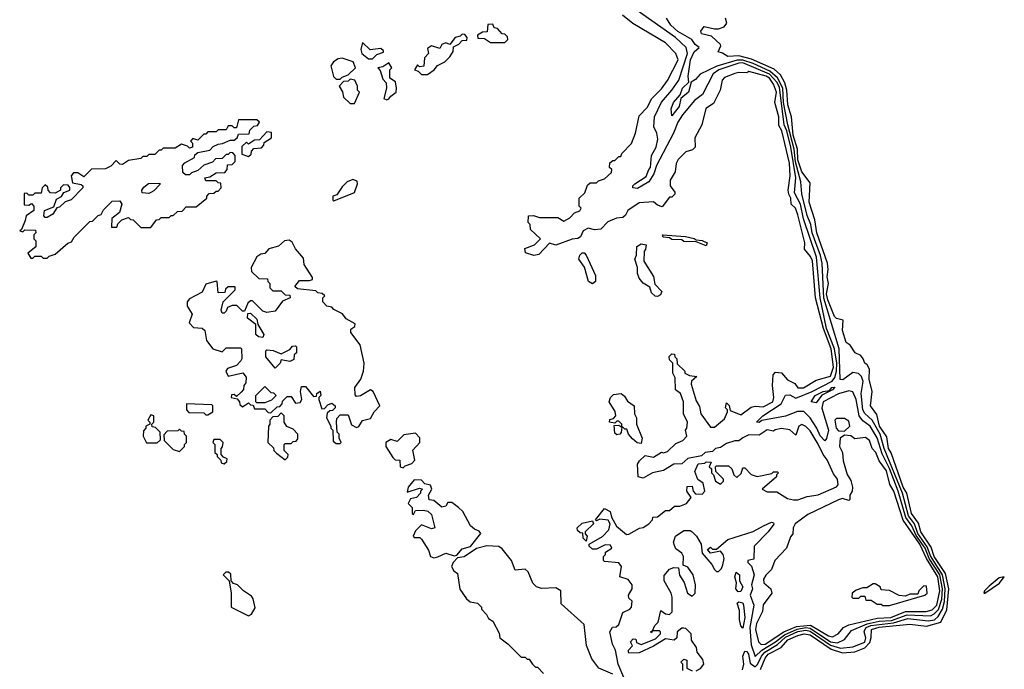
# Model space of a CAD drawing. Extents: x 2737310 to 2869991, y 870230 to 1012730.
# Tile 416 of 479: x 2770360 to 2775200, y 984320 to 987512. Entities that reach past the tile are written whole.
import ezdxf

# ---------------------------------------------------------------- set-up
doc = ezdxf.new("R2010")
doc.units = 0

msp = doc.modelspace()

# ---------------------------------------------------------------- linework, layer by layer
at = {"layer": '0CON02XD'}
for points in [[(2774169.3, 986660.7), (2774175.5, 986735), (2774150.8, 986885), (2774130.8, 986965), (2774117.5, 986995), (2774095, 987180), (2774082.5, 987205), (2774045, 987244.6), (2773915, 987299.2), (2773895, 987298.8), (2773796.7, 987265), (2773768.8, 987245), (2773716.7, 987145), (2773677.5, 987115), (2773617.5, 987045), (2773595, 987007.5), (2773573.8, 986955), (2773490, 986795), (2773477.5, 986755), (2773452.5, 986715), (2773397.7, 986682.3), (2773373.3, 986685), (2773373.8, 986695), (2773384.4, 986705.6), (2773439.3, 986740.7), (2773453.3, 986775), (2773460, 986785), (2773465.8, 986845), (2773488.8, 986885), (2773496.2, 986925), (2773492.5, 986955), (2773477.5, 986985), (2773480, 987035), (2773515, 987106.7), (2773566.2, 987165), (2773600, 987215), (2773642, 987345), (2773636.2, 987375), (2773583.3, 987425), (2773395, 987556.7)], [(2773915, 985457.5), (2773895, 985442.5), (2773875, 985442.5), (2773835, 985430), (2773805, 985410), (2773780, 985405), (2773765, 985390), (2773730, 985385), (2773711.7, 985368.3), (2773645, 985356.7), (2773615, 985330), (2773575, 985327.5), (2773525, 985297.5), (2773470, 985285), (2773425, 985260), (2773400, 985265), (2773397.5, 985327.5), (2773406.1, 985343.9), (2773435, 985370), (2773475, 985362.5), (2773515, 985387.5), (2773525, 985383.3), (2773545, 985390), (2773585, 985430), (2773620, 985445), (2773640, 985465), (2773632.5, 985495), (2773640, 985505), (2773642.5, 985535), (2773622.5, 985575), (2773622.5, 985635), (2773607.5, 985675), (2773583, 985693), (2773581.7, 985751.7), (2773570, 985775), (2773570, 985825), (2773555, 985840), (2773553, 985857), (2773565, 985870), (2773578.3, 985868.3), (2773580, 985855), (2773590, 985845), (2773591.7, 985821.7), (2773630, 985785), (2773630, 985775), (2773653, 985763), (2773688.3, 985758.3), (2773662.5, 985735), (2773660.7, 985720.7), (2773685, 985640), (2773701.7, 985611.7), (2773707.5, 985575), (2773755, 985510), (2773775, 985510), (2773825, 985550), (2773840, 985585), (2773840, 985595), (2773830, 985605), (2773835, 985630), (2773847, 985617), (2773851.7, 985591.7), (2773905, 985570), (2773955, 985607.5), (2773975, 985612.5), (2774015, 985610), (2774062.5, 985635), (2774067.5, 985655), (2774060, 985715), (2774063, 985767), (2774075, 985780), (2774105, 985777.5), (2774135, 985742.5), (2774170, 985725), (2774185, 985702.5), (2774213, 985703), (2774275, 985740), (2774345, 985760), (2774360, 985805), (2774348.2, 985895), (2774311.2, 985995), (2774271.9, 986145), (2774256.6, 986326.6), (2774247.6, 986347.6), (2774217.5, 986385), (2774218.8, 986415), (2774185, 986552.5), (2774173.3, 986585), (2774152.5, 986605), (2774151.2, 986635), (2774140, 986655), (2774137.5, 986675), (2774148, 986745), (2774143.9, 986806.1), (2774106.2, 986965), (2774091.7, 986991.7), (2774091.2, 987035), (2774072.5, 987105), (2774080, 987155), (2774065.7, 987195), (2774045.6, 987225), (2774030, 987235), (2773945, 987257.5), (2773935, 987250), (2773895, 987252.5), (2773875, 987247.5), (2773825, 987227.5), (2773812.5, 987215), (2773802.5, 987165), (2773770, 987100), (2773733.3, 987075), (2773712.5, 986995), (2773678.3, 986931.7), (2773680, 986885), (2773667, 986873), (2773635, 986862.5), (2773597.5, 986825), (2773587.5, 986805), (2773582.5, 986765), (2773557, 986723), (2773557.5, 986695), (2773580, 986665), (2773580, 986655), (2773565, 986640), (2773555, 986640), (2773517.5, 986592.5), (2773495, 986600), (2773475, 986617.5), (2773405, 986612.5), (2773350, 986575), (2773338.3, 986551.7), (2773325, 986540), (2773293, 986537), (2773251.7, 986518.3), (2773217, 986483), (2773185, 986480), (2773155, 986487.5), (2773130, 986475), (2773117.5, 986445), (2773103.3, 986436.7), (2773075, 986433.8), (2772995.9, 986404.1), (2772965, 986413.3), (2772911.2, 986358.8), (2772887.1, 986352.9), (2772847, 986367), (2772843, 986387), (2772890, 986405), (2772920, 986435), (2772871.7, 986481.7), (2772870, 986505), (2772860, 986515), (2772861.7, 986548.3), (2772885, 986550), (2772915, 986540), (2773005, 986540), (2773035, 986522.5), (2773065, 986537.5), (2773087.5, 986562.5), (2773113.3, 986573.3), (2773120, 986585), (2773110, 986595), (2773110, 986635), (2773138.3, 986661.7), (2773151.7, 986698.3), (2773165, 986710), (2773195, 986710), (2773205, 986720), (2773235, 986730), (2773268.3, 986761.7), (2773270, 986775), (2773260, 986785), (2773261.7, 986808.3), (2773275, 986820), (2773285, 986820), (2773305, 986840), (2773315, 986840), (2773320, 986855), (2773367, 986903), (2773386.4, 986953.6), (2773405, 987040), (2773445, 987080), (2773467.5, 987125), (2773515, 987172.5), (2773545, 987212.5), (2773596.7, 987315), (2773586.1, 987346.1), (2773535, 987397.5), (2773373.8, 987493.8), (2773323.6, 987533.6)], [(2773913, 984317), (2773918.8, 984345), (2773914, 984385), (2773925, 984410), (2773935, 984408), (2773942.5, 984395), (2773950.9, 984350.9), (2773975, 984333.1), (2773986.7, 984343.3), (2774006.7, 984385), (2774023.1, 984405), (2774085, 984442.2), (2774125, 984477.9), (2774185, 984506), (2774225, 984512.3), (2774245, 984506.9), (2774345, 984438.5), (2774395.6, 984424.4), (2774455, 984431.2), (2774515, 984454.2), (2774520, 984475), (2774510.8, 984505), (2774513.9, 984513.9), (2774520.6, 984525), (2774543.8, 984536.2), (2774655, 984548.7), (2774725, 984569.5), (2774825, 984557.8), (2774856.2, 984563.8), (2774875, 984579.2), (2774895.5, 984615), (2774906, 984654), (2774910, 984715), (2774896.9, 984785), (2774837.4, 984877.4), (2774821.2, 984921.2), (2774775, 984988.1), (2774757.9, 985035), (2774729.6, 985075), (2774699.1, 985185), (2774609.5, 985405), (2774590, 985475), (2774550.8, 985545), (2774515, 985576.2), (2774504.5, 985594.5), (2774496.7, 985675), (2774505.8, 985734.2), (2774498.3, 985758.3), (2774483, 985773), (2774455, 985778), (2774407, 985743), (2774393.3, 985743.3), (2774388, 985895), (2774313.4, 986143.4), (2774304.2, 986315.8), (2774296, 986354), (2774255.6, 986465), (2774248.9, 986505), (2774230.2, 986550.2), (2774203.9, 986656.1), (2774200, 986715), (2774172.8, 986812.8), (2774167.5, 986875), (2774135.5, 986995), (2774115.4, 987105), (2774111.5, 987175), (2774085.3, 987225.3), (2774048.2, 987258.2), (2773965, 987296.9), (2773915, 987313.3), (2773886.7, 987313.3), (2773787, 987283), (2773705, 987244), (2773681.7, 987218.3), (2773660, 987205), (2773648, 987155), (2773610, 987125), (2773601.2, 987085), (2773565, 987040), (2773563, 987073), (2773573.3, 987105), (2773607, 987143), (2773618.8, 987175), (2773650, 987205), (2773645.8, 987235), (2773656.9, 987315), (2773675, 987353.8), (2773700, 987375), (2773680.3, 987390.3), (2773663.3, 987415), (2773595, 987454.2), (2773560, 987485), (2773539.2, 987519.2)], [(2774506.7, 985845), (2774495, 985862.5), (2774467.5, 985875), (2774443, 985913), (2774423.3, 985925), (2774404.1, 985984.1), (2774407.5, 986035), (2774375, 986044), (2774365, 986053.8), (2774332.7, 986135), (2774326.7, 986165), (2774336.2, 986215), (2774328.8, 986248.8), (2774334.3, 986285), (2774331.4, 986315), (2774277.8, 986465), (2774267.9, 986527.9), (2774240, 986615), (2774245, 986710), (2774204.3, 986765), (2774185, 986823.3), (2774183.6, 986875), (2774162.7, 986945), (2774154.4, 987034.4), (2774136, 987094), (2774131.1, 987165), (2774121.3, 987201.3), (2774100.6, 987240.6), (2774068.5, 987268.5), (2773957.1, 987317.1), (2773895, 987334.4), (2773840.7, 987330.7), (2773815, 987347.5), (2773793, 987353), (2773807, 987383), (2773805, 987390), (2773760.7, 987430.7), (2773711.7, 987441.7), (2773707.5, 987455), (2773725, 987477.5), (2773775, 987466), (2773795, 987466), (2773823.6, 987476.4), (2773836.7, 987495), (2773829.5, 987519.5)], [(2772745, 987400), (2772760, 987415), (2772758.3, 987428.3), (2772745, 987440), (2772731.7, 987441.7), (2772708.3, 987468.3), (2772691.7, 987471.7), (2772685, 987490), (2772661.7, 987488.3), (2772658.3, 987451.7), (2772635, 987450), (2772610, 987435), (2772611.7, 987421.7), (2772645, 987420), (2772675, 987400), (2772745, 987400)], [(2772365, 987242.5), (2772397.5, 987265), (2772413.6, 987286.4), (2772450, 987305), (2772475, 987330), (2772490, 987355), (2772491.7, 987378.3), (2772518.3, 987391.7), (2772535, 987410), (2772558.3, 987411.7), (2772560, 987425), (2772548.3, 987438.3), (2772535, 987440), (2772525, 987430), (2772500, 987425), (2772475, 987390), (2772455, 987397.5), (2772435, 987390), (2772425, 987370), (2772385, 987382.5), (2772365, 987370), (2772370, 987345), (2772350, 987325), (2772347, 987283), (2772325, 987280), (2772315, 987290), (2772300, 987265), (2772318.3, 987258.3), (2772335, 987242.5), (2772365, 987242.5)], [(2772095, 987320), (2772115, 987340), (2772148.3, 987351.7), (2772148.3, 987358.3), (2772135, 987370), (2772083, 987363), (2772045, 987400), (2772037.5, 987365), (2772042.5, 987345), (2772075, 987320), (2772095, 987320)], [(2771935, 987220), (2771945, 987230), (2771975, 987240), (2772010, 987275), (2772000, 987305), (2771945, 987322.5), (2771925, 987320), (2771903.3, 987305), (2771890, 987285), (2771903, 987233), (2771915, 987220), (2771935, 987220)], [(2772165, 987117.5), (2772175, 987122.5), (2772183.6, 987136.4), (2772210, 987155), (2772212.5, 987175), (2772207, 987207), (2772180, 987225), (2772180, 987265), (2772190, 987275), (2772175, 987300), (2772145, 987280), (2772120, 987275), (2772131.7, 987261.7), (2772145, 987220), (2772161.7, 987201.7), (2772163.3, 987175), (2772150, 987125), (2772165, 987117.5)], [(2772005, 987100), (2772030, 987155), (2772020, 987165), (2772020, 987185), (2772007.5, 987215), (2771985, 987220), (2771975, 987210), (2771951.7, 987208.3), (2771930, 987185), (2771947, 987157), (2771951.7, 987131.7), (2771985, 987100), (2772005, 987100)], [(2770495, 986340), (2770505, 986350), (2770535, 986360), (2770597, 986413), (2770615, 986420), (2770627, 986443), (2770705, 986520), (2770718.3, 986521.7), (2770745, 986550), (2770760, 986555), (2770771.7, 986578.3), (2770815, 986620), (2770851.7, 986621.7), (2770862.5, 986605), (2770850, 986565), (2770812.5, 986535), (2770811.7, 986491.7), (2770838.3, 986491.7), (2770841.7, 986508.3), (2770861.7, 986528.3), (2770895, 986540), (2770905, 986530), (2770918.3, 986528.3), (2770955, 986490), (2771005, 986490), (2771031.7, 986528.3), (2771045, 986530), (2771055, 986540), (2771095, 986540), (2771105, 986550), (2771115, 986550), (2771135, 986570), (2771158.3, 986571.7), (2771178.3, 986591.7), (2771227, 986593), (2771280, 986635), (2771280, 986645), (2771291.7, 986658.3), (2771315, 986660), (2771325, 986670), (2771335, 986670), (2771350, 986685), (2771348.3, 986708.3), (2771335, 986710), (2771325, 986720), (2771275, 986720), (2771270, 986735), (2771295, 986740), (2771325, 986760), (2771368.3, 986761.7), (2771380, 986775), (2771381.7, 986798.3), (2771405, 986800), (2771420, 986815), (2771420, 986845), (2771408.3, 986858.3), (2771395, 986860), (2771385, 986850), (2771375, 986850), (2771355, 986830), (2771321.7, 986828.3), (2771308.3, 986811.7), (2771265, 986797.5), (2771235, 986770), (2771205, 986760), (2771195, 986750), (2771175, 986750), (2771161.7, 986761.7), (2771160, 986795), (2771171.7, 986808.3), (2771220, 986835), (2771221.7, 986848.3), (2771235, 986860), (2771295, 986870), (2771311.7, 986888.3), (2771335, 986900), (2771357, 986903), (2771395, 986920), (2771415, 986920), (2771428.3, 986931.7), (2771435, 986950), (2771488.3, 986951.7), (2771491.7, 986968.3), (2771511.7, 986988.3), (2771528.3, 986991.7), (2771538.3, 987008.3), (2771525, 987020), (2771435, 987020), (2771425, 986980), (2771415, 986980), (2771405, 986990), (2771385, 986990), (2771375, 986970), (2771335, 986970), (2771325, 986960), (2771285, 986960), (2771275, 986950), (2771265, 986950), (2771235, 986920), (2771211.7, 986928.3), (2771200, 986915), (2771210, 986905), (2771210, 986885), (2771195, 986880), (2771185, 986890), (2771155, 986900), (2771125, 986880), (2771065, 986880), (2771055, 986870), (2771045, 986870), (2771025, 986850), (2770995, 986850), (2770985, 986840), (2770965, 986840), (2770955, 986830), (2770895, 986820), (2770865, 986800), (2770851.7, 986801.7), (2770835, 986820), (2770808.3, 986791.7), (2770781.7, 986778.3), (2770713, 986777), (2770675, 986740), (2770645, 986760), (2770625, 986760), (2770612.5, 986745), (2770620, 986710), (2770661.7, 986701.7), (2770670, 986695), (2770670, 986685), (2770612.5, 986627.5), (2770583, 986617), (2770555, 986590), (2770542.5, 986587.5), (2770523, 986557), (2770495, 986540), (2770485, 986540), (2770478.3, 986548.3), (2770482.5, 986575), (2770528.3, 986591.7), (2770540.7, 986629.3), (2770565, 986642.5), (2770576.7, 986663.3), (2770606.4, 986673.6), (2770606.7, 986686.7), (2770598.3, 986698.3), (2770575, 986700), (2770560, 986685), (2770560, 986675), (2770535, 986660), (2770511.7, 986661.7), (2770500, 986675), (2770498.3, 986688.3), (2770485, 986700), (2770470, 986685), (2770465, 986660), (2770435, 986660), (2770425, 986650), (2770405, 986650), (2770395, 986660), (2770381.7, 986658.3), (2770381.7, 986601.7), (2770405, 986600), (2770418.3, 986608.3), (2770430, 986595), (2770430, 986575), (2770391.7, 986548.3), (2770387.5, 986525), (2770368.3, 986481.7), (2770360, 986475), (2770375, 986470), (2770385, 986480), (2770438.3, 986478.3), (2770440, 986465), (2770430, 986455), (2770430, 986435), (2770440, 986425), (2770440, 986395), (2770400, 986365), (2770415, 986340), (2770425, 986340), (2770435, 986350), (2770465, 986350), (2770475, 986340), (2770495, 986340)], [(2771485, 986840), (2771498.3, 986851.7), (2771500, 986865), (2771511.7, 986878.3), (2771548.3, 986881.7), (2771560, 986895), (2771561.7, 986908.3), (2771598.3, 986931.7), (2771598.3, 986958.3), (2771575, 986960), (2771538.3, 986921.7), (2771515, 986920), (2771485, 986900), (2771475, 986910), (2771451.7, 986888.3), (2771451.7, 986851.7), (2771485, 986840)], [(2770995, 986657.5), (2770961.7, 986661.7), (2770960, 986675), (2770970.7, 986689.3), (2770993.6, 986706.4), (2771048.3, 986708.3), (2771048.3, 986701.7), (2771019.3, 986670.7), (2771005, 986662.5), (2770995, 986657.5)], [(2771905, 986622.5), (2772005, 986662.5), (2772020, 986705), (2772018.3, 986718.3), (2771997, 986727), (2771970, 986715), (2771945, 986690), (2771919.3, 986650.7), (2771900, 986645), (2771900, 986625), (2771905, 986622.5)], [(2773685, 984313.3), (2773706.1, 984323.9), (2773722.5, 984345), (2773718.3, 984368.3), (2773690, 984405), (2773687, 984427), (2773663, 984463), (2773660, 984495), (2773635, 984520), (2773625, 984522.5), (2773615, 984522.5), (2773592.5, 984505), (2773590, 984475), (2773577, 984463), (2773535, 984470), (2773475, 984433.3), (2773405, 984401.2), (2773355, 984400), (2773352.5, 984405), (2773352.5, 984415), (2773372.5, 984435), (2773362.5, 984455), (2773375, 984470), (2773388.3, 984468.3), (2773391.7, 984451.7), (2773415, 984442.5), (2773485, 984470), (2773510, 984495), (2773510, 984505), (2773505, 984510), (2773470, 984510), (2773465, 984500), (2773460, 984505), (2773470, 984510), (2773482.5, 984535), (2773498.8, 984551.2), (2773511.7, 984608.3), (2773535, 984592.5), (2773555, 984590), (2773567, 984603), (2773567.5, 984675), (2773562.5, 984695), (2773527.5, 984755), (2773528.3, 984781.7), (2773555, 984812.5), (2773575, 984820), (2773598.3, 984818.3), (2773603, 984783), (2773627, 984747), (2773642.5, 984695), (2773665, 984680), (2773680, 984695), (2773682.5, 984735), (2773670, 984785), (2773645, 984822.5), (2773621.7, 984831.7), (2773622.5, 984875), (2773615, 984890), (2773585, 984912.5), (2773578.3, 984928.3), (2773573.8, 984945), (2773583.3, 984975), (2773625, 985002.5), (2773655, 985002.5), (2773666.4, 984996.4), (2773687.5, 984975), (2773710, 984935), (2773715, 984890), (2773762.5, 984835), (2773775, 984810), (2773785, 984800), (2773795, 984800), (2773810, 984815), (2773817, 984833), (2773822.5, 984865), (2773817.5, 984885), (2773805, 984900), (2773755, 984890), (2773741.7, 984908.3), (2773755, 984920), (2773765, 984910), (2773785, 984910), (2773841.4, 984958.6), (2773965, 984996.7), (2774016.7, 985025), (2774055, 985042.5), (2774065, 985040), (2774067, 985033), (2774040, 984995), (2773970, 984925), (2773968.3, 984861.7), (2773940, 984855), (2773940, 984845), (2773957.5, 984827.5), (2773970, 984785), (2773957.5, 984735), (2773962.5, 984715), (2773950, 984685), (2773968.8, 984635), (2773949.4, 984525), (2773955, 984440), (2773975, 984383.3), (2774007.5, 984415), (2774075, 984454.5), (2774119.9, 984490.1), (2774181.8, 984518.2), (2774225, 984525.9), (2774245, 984522.9), (2774345, 984454.6), (2774380.3, 984449.7), (2774415, 984466.2), (2774449.5, 984510.5), (2774526.3, 984543.7), (2774585, 984556.8), (2774645, 984560), (2774721.7, 984588.3), (2774836.6, 984583.4), (2774855, 984592.5), (2774875.9, 984614.1), (2774892.7, 984665), (2774896, 984715), (2774883.8, 984783.8), (2774830.7, 984865), (2774810.7, 984915), (2774767.4, 984977.4), (2774745.8, 985025.8), (2774716.5, 985066.5), (2774677.9, 985195), (2774636.4, 985306.4), (2774598.9, 985378.9), (2774575, 985456.7), (2774540, 985515), (2774505, 985541.2), (2774485.8, 985565), (2774471.4, 985645), (2774455, 985683.3), (2774435, 985688), (2774385, 985673.1), (2774309.4, 985635), (2774303.5, 985603.5), (2774336, 985495), (2774326.4, 985453.6), (2774317, 985443), (2774295, 985467.5), (2774278.8, 985505), (2774245.5, 985555.5), (2774215, 985587.1), (2774182.9, 985587.1), (2774125, 985564), (2774007.5, 985542.5), (2773995, 985533.3), (2773982.5, 985535), (2774012.5, 985565), (2774103.8, 985625), (2774125, 985667.5), (2774145, 985668), (2774175, 985652.9), (2774255, 985684.4), (2774354.3, 985735), (2774366.7, 985753.3), (2774375.3, 985784.7), (2774376.2, 985825), (2774364.6, 985895), (2774326.4, 985995), (2774295.5, 986145), (2774276.9, 986345), (2774213, 986533), (2774197.8, 986605), (2774169.3, 986660.7)], [(2773735, 986400), (2773685, 986420), (2773625, 986422.5), (2773615, 986430), (2773565, 986432.5), (2773555, 986440), (2773523, 986443), (2773520, 986455), (2773633, 986447), (2773675, 986437.5), (2773685, 986430), (2773715, 986427.5), (2773740, 986415), (2773735, 986400)], [(2771935, 985430), (2771940, 985435), (2771930, 985455), (2771930, 985475), (2771920, 985485), (2771917.5, 985535), (2771918.3, 985551.7), (2771935, 985570), (2771975, 985570), (2771991.7, 985521.7), (2772015, 985507.5), (2772026.4, 985513.6), (2772045, 985542.5), (2772085, 985552.5), (2772102.5, 985585), (2772130, 985615), (2772097.5, 985685), (2772085, 985692.5), (2772035, 985663.3), (2772015, 985660), (2772008.3, 985668.3), (2772007.5, 985705), (2772036.7, 985745), (2772050, 985785), (2772053.8, 985825), (2772033.3, 985915), (2771987.5, 985975), (2771988.3, 985991.7), (2772007.5, 986005), (2772008.3, 986018.3), (2771965, 986042.5), (2771946.4, 986066.4), (2771905, 986087.5), (2771895, 986100), (2771870, 986105), (2771850, 986125), (2771850, 986145), (2771860, 986155), (2771847, 986167), (2771825, 986170), (2771815, 986180), (2771725, 986190), (2771711.7, 986201.7), (2771735, 986230), (2771785, 986230), (2771800, 986235), (2771800, 986245), (2771758.3, 986308.3), (2771755, 986340), (2771716.4, 986386.4), (2771699.3, 986419.3), (2771685, 986428.8), (2771662.5, 986425), (2771631.7, 986398.3), (2771585, 986386.2), (2771565, 986362.5), (2771545, 986360), (2771525, 986346.7), (2771497.5, 986295), (2771500, 986275), (2771535, 986240), (2771578.3, 986238.3), (2771580, 986225), (2771590, 986215), (2771590, 986195), (2771605, 986180), (2771645, 986180), (2771665, 986160), (2771688.3, 986158.3), (2771690, 986145), (2771651.7, 986128.3), (2771615, 986080), (2771575, 986072.5), (2771555, 986080), (2771537, 986097), (2771505, 986130), (2771495, 986130), (2771481.7, 986118.3), (2771465, 986080), (2771455, 986080), (2771427, 986107), (2771405, 986107.5), (2771381.7, 986098.3), (2771375, 986080), (2771365, 986070), (2771355, 986070), (2771350, 986085), (2771360, 986125), (2771420, 986185), (2771420, 986200), (2771385, 986200), (2771371.7, 986188.3), (2771368.3, 986171.7), (2771335, 986170), (2771330, 986225), (2771325, 986227.5), (2771275, 986212.5), (2771256.4, 986173.6), (2771195, 986140), (2771182.5, 986125), (2771182.5, 986105), (2771207.5, 986065), (2771193, 986023), (2771215, 986000), (2771257, 985997), (2771270, 985985), (2771277.5, 985935), (2771310, 985895), (2771355, 985880), (2771375, 985900), (2771445, 985900), (2771450, 985895), (2771452.5, 985845), (2771447.5, 985835), (2771425, 985812.5), (2771381.7, 985798.3), (2771372.5, 985785), (2771385, 985760), (2771457, 985777), (2771472.5, 985755), (2771471.7, 985728.3), (2771462.5, 985715), (2771460, 985695), (2771448.3, 985681.7), (2771425, 985660), (2771415, 985670), (2771401.7, 985668.3), (2771400, 985655), (2771428.3, 985648.3), (2771440, 985635), (2771441.7, 985621.7), (2771455, 985610), (2771485, 985630), (2771495, 985620), (2771508.3, 985618.3), (2771515, 985600), (2771565, 985600), (2771581.7, 985581.7), (2771595, 985580), (2771625, 985610), (2771638.3, 985611.7), (2771650, 985625), (2771651.7, 985638.3), (2771675, 985660), (2771695, 985660), (2771715, 985627.5), (2771739.3, 985630.7), (2771747.5, 985645), (2771740, 985685), (2771745, 985710), (2771765, 985710), (2771805, 985660), (2771818.3, 985661.7), (2771820, 985675), (2771837, 985687), (2771840, 985665), (2771830, 985655), (2771830, 985645), (2771845, 985600), (2771858.3, 985601.7), (2771875, 985620), (2771895, 985627.5), (2771910, 985615), (2771910, 985605), (2771898.3, 985591.7), (2771885, 985590), (2771871.7, 985578.3), (2771867.5, 985555), (2771890, 985515), (2771890, 985505), (2771900, 985495), (2771901.7, 985441.7), (2771915, 985430), (2771935, 985430)], [(2773495, 986152.5), (2773483, 986153), (2773465, 986170), (2773458.3, 986198.3), (2773425, 986217.5), (2773405, 986242.5), (2773396.7, 986265), (2773397.5, 986295), (2773383.3, 986335), (2773392.5, 986355), (2773393, 986397), (2773415, 986410), (2773440, 986405), (2773437, 986383), (2773430, 986375), (2773427.5, 986325), (2773475, 986250), (2773481.7, 986211.7), (2773517, 986177), (2773509.3, 986160.7), (2773495, 986152.5)], [(2773175, 986214), (2773155.8, 986225.8), (2773136.6, 986296.6), (2773109.2, 986335), (2773114.2, 986355), (2773125, 986366.2), (2773135, 986366.2), (2773144.2, 986355), (2773191.2, 986255), (2773190, 986225), (2773175, 986214)], [(2771555, 985950), (2771533.8, 985953.8), (2771520, 985965), (2771520, 986015), (2771480, 986045), (2771481.7, 986068.3), (2771495, 986070), (2771525, 986040), (2771530, 986015), (2771560, 985965), (2771555, 985950)], [(2771615, 985800), (2771570, 985855), (2771570, 985885), (2771575, 985890), (2771606.4, 985886.4), (2771645, 985870), (2771688.3, 985891.7), (2771701.7, 985908.3), (2771715, 985910), (2771720, 985905), (2771720, 985875), (2771710, 985865), (2771708.3, 985841.7), (2771687.5, 985832.5), (2771645, 985840), (2771640, 985825), (2771615, 985800)], [(2774000.8, 984319.2), (2774024.4, 984375), (2774040, 984395), (2774103.1, 984426.9), (2774136.2, 984465), (2774185, 984486.9), (2774215.8, 984494.2), (2774245, 984490), (2774348.5, 984418.5), (2774405, 984400.6), (2774465, 984405.6), (2774513.8, 984426.2), (2774538.6, 984451.4), (2774546.1, 984476.1), (2774547.5, 984515), (2774585, 984527.8), (2774735, 984541.2), (2774818.3, 984531.7), (2774888.3, 984551.7), (2774917.1, 984612.9), (2774928.1, 984715), (2774911.1, 984791.1), (2774854.5, 984875), (2774840, 984920), (2774789.4, 984995), (2774777.5, 985037.5), (2774743.5, 985085), (2774721.4, 985185), (2774703.3, 985215), (2774643.7, 985383.7), (2774630.6, 985405), (2774622.1, 985462.1), (2774587.1, 985515), (2774572.7, 985572.7), (2774542.5, 985615), (2774550, 985685), (2774536.2, 985745), (2774536.7, 985795), (2774526.4, 985816.4), (2774513.9, 985823.9), (2774506.7, 985845)], [(2771565, 985630), (2771525, 985630), (2771520, 985635), (2771520, 985665), (2771565, 985710), (2771595, 985680), (2771608.3, 985678.3), (2771620, 985665), (2771597, 985643), (2771565, 985630)], [(2773415, 985430), (2773395, 985432.5), (2773372.3, 985452.3), (2773352.5, 985475), (2773345, 985500), (2773335, 985500), (2773325, 985510), (2773320, 985510), (2773317, 985483), (2773310, 985475), (2773295, 985472.5), (2773285, 985480), (2773281.7, 985518.3), (2773305, 985520), (2773320, 985510), (2773320, 985525), (2773305, 985540), (2773295, 985540), (2773285, 985530), (2773260, 985535), (2773261.7, 985548.3), (2773278.3, 985551.7), (2773290, 985565), (2773287, 985587), (2773257.5, 985635), (2773263.9, 985656.1), (2773279.3, 985670.7), (2773315.9, 985675.9), (2773332.3, 985662.3), (2773347, 985637), (2773380, 985615), (2773382.5, 985575), (2773392.5, 985555), (2773392.5, 985525), (2773420, 985455), (2773415, 985430)], [(2774275, 985630), (2774250, 985635), (2774270, 985665), (2774310, 985685), (2774340, 985690), (2774352.5, 985705), (2774366.7, 985706.7), (2774355, 985693.3), (2774303.3, 985666.7), (2774275, 985630)], [(2771285, 985570), (2771310, 985585), (2771310, 985615), (2771305, 985620), (2771180, 985625), (2771180, 985595), (2771191.7, 985581.7), (2771265, 985580), (2771275, 985570), (2771285, 985570)], [(2771035, 985432.5), (2771051.7, 985448.3), (2771050, 985485), (2771028.3, 985508.3), (2771011.7, 985511.7), (2771010, 985525), (2771020, 985535), (2771020, 985565), (2771005, 985570), (2770990, 985545), (2771000, 985535), (2771000, 985525), (2770980, 985515), (2770980, 985505), (2770968.3, 985491.7), (2770967.5, 985465), (2770983, 985433), (2771035, 985432.5)], [(2771665, 985350), (2771678.3, 985361.7), (2771680, 985375), (2771660, 985395), (2771660, 985425), (2771665, 985430), (2771695, 985430), (2771705, 985440), (2771718.3, 985441.7), (2771727, 985453), (2771727.5, 985475), (2771705, 985500), (2771673.6, 985513.6), (2771660, 985535), (2771660, 985565), (2771645, 985580), (2771628.3, 985561.7), (2771605, 985560), (2771590, 985545), (2771590, 985525), (2771582.5, 985515), (2771580, 985435), (2771608.3, 985408.3), (2771610, 985395), (2771621.7, 985381.7), (2771665, 985350)], [(2773358.1, 984215), (2773302, 984345), (2773288.8, 984415), (2773274.2, 984444.2), (2773261.2, 984505), (2773273.3, 984526.7), (2773291.7, 984528.3), (2773305, 984540), (2773325, 984600), (2773360, 984615), (2773367.5, 984625), (2773370, 984655), (2773355, 984670), (2773352.5, 984685), (2773370, 984715), (2773370, 984735), (2773350.7, 984760.7), (2773310, 984775), (2773317.5, 984825), (2773305, 984842.5), (2773235, 984850), (2773230, 984855), (2773230, 984875), (2773240, 984885), (2773240, 984895), (2773270, 984915), (2773265, 984930), (2773238.3, 984931.7), (2773195, 984910), (2773175, 984910), (2773160, 984925), (2773160, 984935), (2773225, 984972.5), (2773256.7, 985005), (2773262.5, 985035), (2773253, 985053), (2773212.5, 985057.5), (2773195, 985050), (2773190, 985055), (2773235, 985110), (2773262.5, 985095), (2773268.3, 985068.3), (2773294, 985024), (2773342.3, 984982.3), (2773355, 984983.8), (2773406.4, 985013.6), (2773425, 985017.5), (2773452.5, 985035), (2773470, 985055), (2773471.7, 985068.3), (2773495, 985070), (2773535, 985100), (2773555, 985100), (2773578.3, 985121.7), (2773605, 985122.5), (2773637.5, 985135), (2773660, 985165), (2773640, 985195), (2773641.7, 985218.3), (2773665, 985220), (2773670, 985195), (2773681.7, 985181.7), (2773715, 985180), (2773727.5, 985195), (2773720, 985235), (2773693.3, 985253.3), (2773678.3, 985291.7), (2773695, 985330), (2773727.5, 985332.5), (2773735, 985340), (2773758.3, 985338.3), (2773750, 985315), (2773760, 985305), (2773760, 985285), (2773770, 985275), (2773780, 985245), (2773805, 985230), (2773820, 985245), (2773820, 985255), (2773781.7, 985291.7), (2773780, 985315), (2773785, 985320), (2773845, 985320), (2773860, 985305), (2773870, 985275), (2773885, 985262.5), (2773907, 985283), (2773915, 985310), (2773925, 985310), (2773955, 985277.5), (2773985, 985266.7), (2774057.5, 985282.5), (2774065, 985290), (2774085, 985290), (2774090, 985285), (2774080, 985275), (2774080, 985265), (2774010, 985205), (2774035, 985192.5), (2774081.7, 985191.7), (2774135, 985160), (2774163.6, 985153.6), (2774185, 985153.3), (2774230.7, 985169.3), (2774285, 985176.7), (2774375, 985217.5), (2774383, 985227), (2774380, 985255), (2774360.3, 985280.3), (2774329.7, 985349.7), (2774310, 985375), (2774285, 985426.7), (2774245, 985492.5), (2774225, 985512.5), (2774205, 985522.5), (2774190, 985515), (2774175, 985470), (2774145, 985497.5), (2774105, 985502.5), (2774073, 985497), (2774065, 985490), (2774035, 985497.5), (2773995, 985470), (2773945, 985472.5), (2773915, 985457.5)], [(2774415, 985490), (2774440, 985515), (2774435, 985540), (2774415, 985552.5), (2774375, 985552.5), (2774367.5, 985545), (2774373.3, 985505), (2774385, 985492.5), (2774415, 985490)], [(2771145, 985390), (2771170, 985415), (2771170, 985425), (2771180, 985435), (2771180, 985465), (2771170, 985475), (2771168.3, 985488.3), (2771155, 985490), (2771145, 985500), (2771137.5, 985492.5), (2771085, 985490), (2771068.3, 985471.7), (2771070, 985445), (2771115, 985400), (2771145, 985390)], [(2772245, 985310), (2772255, 985320), (2772288.3, 985331.7), (2772301.7, 985348.3), (2772293, 985397), (2772327.5, 985435), (2772326.7, 985456.7), (2772305, 985480), (2772248.3, 985471.7), (2772215, 985440), (2772185, 985450), (2772160, 985435), (2772160, 985415), (2772195, 985360), (2772205, 985350), (2772228.3, 985348.3), (2772230, 985315), (2772245, 985310)], [(2771365, 985330), (2771378.3, 985341.7), (2771380, 985355), (2771361.7, 985361.7), (2771350, 985375), (2771350, 985405), (2771357, 985413), (2771360, 985435), (2771345, 985450), (2771315, 985450), (2771310, 985435), (2771320, 985425), (2771320, 985385), (2771330, 985375), (2771330, 985365), (2771348.3, 985348.3), (2771350, 985335), (2771365, 985330)], [(2774005, 984442.5), (2774025, 984444.4), (2774116.3, 984503.7), (2774179.3, 984530.7), (2774247.8, 984537.8), (2774335, 984484.3), (2774355, 984480), (2774382.5, 984495), (2774410, 984525), (2774435, 984539.4), (2774575, 984570.9), (2774642.5, 984575), (2774715, 984604.6), (2774816.4, 984603.6), (2774845, 984613.1), (2774868.9, 984635), (2774882.9, 984705), (2774873.8, 984775), (2774816.8, 984865), (2774785.4, 984935), (2774702.6, 985052.6), (2774656.9, 985195), (2774637.8, 985227.8), (2774621.4, 985295), (2774585, 985343.8), (2774568, 985385), (2774550, 985405), (2774537.5, 985445), (2774518.3, 985458.3), (2774465, 985453.3), (2774445, 985467.5), (2774415, 985470), (2774393.8, 985456.2), (2774390, 985415), (2774403.8, 985385), (2774408, 985345), (2774427.7, 985277.7), (2774445, 985247.5), (2774453.3, 985215), (2774452.5, 985195), (2774440, 985175), (2774440, 985155), (2774435, 985150), (2774405, 985160), (2774385, 985153.3), (2774235, 985080), (2774172.5, 985035), (2774162.5, 985015), (2774160, 984985), (2774148.3, 984971.7), (2774130, 984915), (2774072.5, 984855), (2774055, 984810), (2774027, 984783), (2774017, 984763), (2774017.5, 984745), (2774052.5, 984715), (2774056.7, 984695), (2774015, 984637.5), (2774012, 984605), (2773982.5, 984545), (2773977.1, 984515), (2773991.2, 984455), (2774005, 984442.5)], [(2772395, 984867.5), (2772415, 984873.3), (2772455, 984890), (2772495, 984877.5), (2772508.3, 984881.7), (2772535, 984912.5), (2772576.7, 984923.3), (2772626.7, 984986.7), (2772618.8, 984998.8), (2772595, 985008.8), (2772576.7, 985025), (2772537.5, 985095), (2772517.5, 985115), (2772485, 985140), (2772465, 985140), (2772455, 985122.5), (2772435, 985117.5), (2772395, 985150), (2772373, 985153), (2772370, 985175), (2772386.7, 985205), (2772380, 985225), (2772351.7, 985231.7), (2772335, 985250), (2772298.3, 985251.7), (2772270, 985215), (2772265, 985190), (2772325, 985210), (2772340, 985205), (2772330, 985195), (2772330, 985185), (2772310, 985165), (2772281.7, 985158.3), (2772270, 985135), (2772290, 985115), (2772290, 985085), (2772295, 985080), (2772305, 985100), (2772345, 985102.5), (2772367, 985097), (2772385, 985080), (2772400, 985015), (2772385, 985010), (2772335, 985030), (2772305, 985000), (2772293.6, 984973.6), (2772298.3, 984968.3), (2772327, 984967), (2772335, 984960), (2772370, 984905), (2772380, 984875), (2772395, 984867.5)], [(2773145, 984950), (2773130, 984965), (2773128.3, 984988.3), (2773115, 984990), (2773101.7, 985001.7), (2773100, 985015), (2773125, 985037.5), (2773175, 985050), (2773180, 985035), (2773140, 984995), (2773140, 984985), (2773150, 984975), (2773145, 984950)], [(2773275, 984296), (2773206.1, 984326.1), (2773171.7, 984371.7), (2773147, 984437), (2773135, 984540), (2773021.7, 984641.7), (2773020, 984705), (2772995, 984720), (2772925, 984717.5), (2772900, 984725), (2772883, 984743), (2772859.3, 984799.3), (2772845, 984812.5), (2772795, 984807.5), (2772777.5, 984855), (2772731.7, 984911.7), (2772715, 984923.3), (2772656.1, 984926.1), (2772605, 984913.3), (2772545, 984872.5), (2772511.7, 984868.3), (2772490, 984845), (2772482.5, 984825), (2772493.6, 984803.6), (2772511.7, 984791.7), (2772523.9, 984713.9), (2772557, 984667), (2772575, 984652.5), (2772610, 984645), (2772630, 984625), (2772630, 984615), (2772655, 984590), (2772665, 984570), (2772686.4, 984556.4), (2772717, 984497), (2772720, 984475), (2772760, 984445), (2772825, 984380), (2772845, 984380), (2772855, 984370), (2772865, 984370), (2772880, 984345), (2772895, 984330), (2772905, 984330), (2772935, 984300)], [(2771485, 984582.5), (2771499.3, 984590.7), (2771517, 984623), (2771507, 984667), (2771499.3, 984679.3), (2771460, 984705), (2771430, 984735), (2771411.7, 984741.7), (2771400, 984755), (2771398.3, 984788.3), (2771387, 984797), (2771373, 984797), (2771360, 984785), (2771390, 984755), (2771400, 984695), (2771400, 984625), (2771485, 984582.5)], [(2773891.4, 984701.4), (2773880.8, 984715), (2773884, 984745), (2773876, 984775), (2773882.5, 984797.5), (2773898, 984785), (2773898.8, 984755), (2773914, 984725), (2773905, 984702), (2773891.4, 984701.4)], [(2775105, 984693.8), (2775176.8, 984743.2), (2775200, 984775), (2775175, 984768.8), (2775125, 984728.8), (2775103.3, 984705), (2775100, 984695), (2775105, 984693.8)], [(2774603.3, 984633.3), (2774635, 984633.8), (2774810, 984685), (2774820, 984695), (2774818.3, 984728.3), (2774805, 984730), (2774780, 984705), (2774775, 984690), (2774735, 984690), (2774715, 984680), (2774683, 984683), (2774635, 984707.5), (2774595, 984710), (2774590, 984725), (2774565, 984740), (2774555, 984740), (2774525, 984720), (2774505, 984720), (2774471.7, 984708.3), (2774452.5, 984695), (2774450, 984675), (2774455, 984670), (2774485, 984670), (2774495, 984680), (2774515, 984680), (2774520, 984660), (2774545, 984660), (2774575, 984640), (2774595, 984640), (2774603.3, 984633.3)], [(2773915, 984522.5), (2773904.2, 984534.2), (2773898, 984565), (2773898.3, 984608.3), (2773886.7, 984645), (2773895, 984651.2), (2773915, 984646), (2773918, 984635), (2773924, 984575), (2773915, 984522.5)], [(2773620, 984315), (2773620, 984345), (2773610, 984355), (2773625, 984370), (2773640, 984365), (2773640, 984325), (2773665, 984312.5)]]:
    msp.add_lwpolyline(points, dxfattribs=at)

doc.saveas('drawing.dxf')
